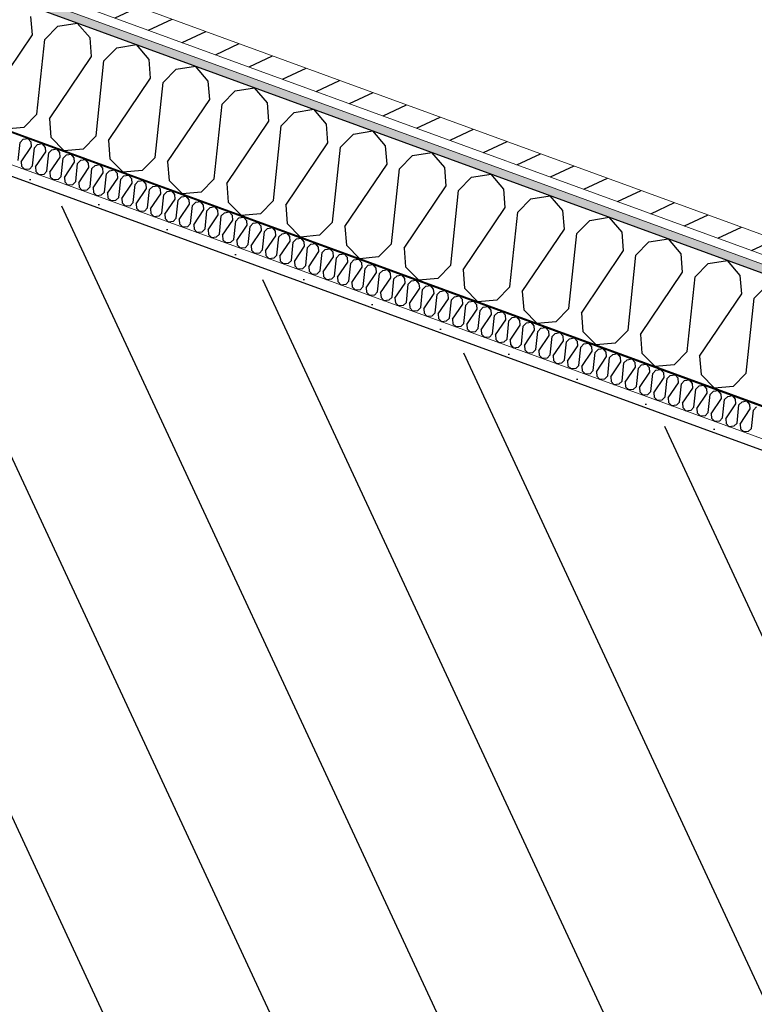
# Model space of a CAD drawing. Header units: millimetres. Extents: x 112481703 to 112588235, y 1264638581 to 1264713486.
# Tile 470 of 487: x 112584660 to 112585534, y 1264690696 to 1264691866. Entities that reach past the tile are written whole.
import ezdxf

# ---------------------------------------------------------------- set-up
doc = ezdxf.new("R2010")
doc.units = ezdxf.units.MM
doc.header["$LTSCALE"] = 0.5
doc.header["$MEASUREMENT"] = 0
doc.linetypes.add('PLINE', pattern=[0])
doc.layers.add('235- Utvendig kledning og overflate', color=7, linetype='Continuous', lineweight=0)
doc.layers.add('236- Innvendig kledning og overflate', color=7, linetype='Continuous', lineweight=0)
for name, color, linetype in [('862- M___Nettoareal', 7, 'Continuous'), ('862- M___Nettoareal(Polylinje)', 7, 'Continuous'), ('LA_farge_dekke_asfalt2', 7, 'Continuous'), ('Yttervegger.A225', 7, 'Continuous'), ('Yttervegger.A225 (Skravur)', 7, 'Continuous')]:
    doc.layers.add(name, color=color, linetype=linetype)
pattern_1 = [(249.956, (112557650, 1264717795), (-81.357, 29.68231), [0, -50]), (249.956, (112557682.11, 1264717756.67), (-81.357, 29.68231), [0, -50])]

# ---------------------------------------------------------------- blocks, each defined once
blk = doc.blocks.new('Teknisk rom_20_17', base_point=(112585163.9, 1264690336.6))
at = {"layer": '862- M___Nettoareal(Polylinje)', "linetype": 'PLINE', "flags": 128}
blk.add_lwpolyline([(112587298.9, 1264690713.8), (112583190, 1264692212.9), (112582398, 1264690042), (112586506.8, 1264688542.9)], close=True, dxfattribs=at)
blk = doc.blocks.new('*X278', base_point=(112557650, 1264717795))
at = {"layer": 'Yttervegger.A225 (Skravur)', "linetype": 'PLINE'}
for p, q in [((112584658.2, 1264691698.7), (112584660.5, 1264691720.4)), ((112584660.5, 1264691720.4), (112584664.3, 1264691724.2)), ((112584661.8, 1264691697.4), (112584674, 1264691715.4)), ((112584664.3, 1264691724.2), (112584669.9, 1264691725.1)), ((112584673.6, 1264691720.8), (112584669.9, 1264691725.1)), ((112584674, 1264691715.4), (112584673.6, 1264691720.8)), ((112584677.6, 1264691714.1), (112584681.4, 1264691718)), ((112584681.4, 1264691718), (112584687, 1264691718.9)), ((112584690.7, 1264691714.5), (112584687, 1264691718.9)), ((112584691.1, 1264691709.2), (112584690.7, 1264691714.5)), ((112584675.4, 1264691692.5), (112584677.6, 1264691714.1)), ((112584678.9, 1264691691.2), (112584691.1, 1264691709.2)), ((112584692.5, 1264691686.2), (112584694.7, 1264691707.9)), ((112584694.7, 1264691707.9), (112584698.5, 1264691711.7)), ((112584696.1, 1264691684.9), (112584708.3, 1264691703)), ((112584698.5, 1264691711.7), (112584704.1, 1264691712.6)), ((112584707.8, 1264691708.3), (112584704.1, 1264691712.6)), ((112584708.3, 1264691703), (112584707.8, 1264691708.3)), ((112584711.8, 1264691701.6), (112584715.6, 1264691705.5)), ((112584715.6, 1264691705.5), (112584721.2, 1264691706.4)), ((112584724.9, 1264691702.1), (112584721.2, 1264691706.4)), ((112584661.8, 1264691697.4), (112584662.3, 1264691692.1)), ((112584662.3, 1264691692.1), (112584666.1, 1264691688.2)), ((112584675.4, 1264691692.5), (112584671.6, 1264691688.7)), ((112584678.9, 1264691691.2), (112584679.4, 1264691685.8)), ((112584709.6, 1264691680), (112584711.8, 1264691701.6)), ((112584713.2, 1264691678.7), (112584725.4, 1264691696.7)), ((112584725.4, 1264691696.7), (112584724.9, 1264691702.1)), ((112584726.7, 1264691673.8), (112584729, 1264691695.4)), ((112584729, 1264691695.4), (112584732.7, 1264691699.2)), ((112584732.7, 1264691699.2), (112584738.3, 1264691700.1)), ((112584742.1, 1264691695.8), (112584738.3, 1264691700.1)), ((112584742.5, 1264691690.5), (112584742.1, 1264691695.8)), ((112584746.1, 1264691689.2), (112584749.8, 1264691693)), ((112584749.8, 1264691693), (112584755.4, 1264691693.9)), ((112584759.2, 1264691689.6), (112584755.4, 1264691693.9)), ((112584671.6, 1264691688.7), (112584666.1, 1264691688.2)), ((112584679.4, 1264691685.8), (112584683.2, 1264691681.9)), ((112584688.7, 1264691682.4), (112584683.2, 1264691681.9)), ((112584692.5, 1264691686.2), (112584688.7, 1264691682.4)), ((112584696.1, 1264691684.9), (112584696.5, 1264691679.6)), ((112584696.5, 1264691679.6), (112584700.3, 1264691675.7)), ((112584709.6, 1264691680), (112584705.8, 1264691676.2)), ((112584730.3, 1264691672.4), (112584742.5, 1264691690.5)), ((112584743.8, 1264691667.5), (112584746.1, 1264691689.2)), ((112584747.4, 1264691666.2), (112584759.6, 1264691684.2)), ((112584759.6, 1264691684.2), (112584759.2, 1264691689.6)), ((112584760.9, 1264691661.3), (112584763.2, 1264691682.9)), ((112584763.2, 1264691682.9), (112584766.9, 1264691686.7)), ((112584766.9, 1264691686.7), (112584772.5, 1264691687.6)), ((112584776.3, 1264691683.3), (112584772.5, 1264691687.6)), ((112584776.7, 1264691678), (112584776.3, 1264691683.3)), ((112584780.3, 1264691676.7), (112584784, 1264691680.5)), ((112584784, 1264691680.5), (112584789.7, 1264691681.4)), ((112584793.4, 1264691677.1), (112584789.7, 1264691681.4)), ((112584705.8, 1264691676.2), (112584700.3, 1264691675.7)), ((112584713.2, 1264691678.7), (112584713.6, 1264691673.3)), ((112584713.6, 1264691673.3), (112584717.4, 1264691669.4)), ((112584722.9, 1264691669.9), (112584717.4, 1264691669.4)), ((112584726.7, 1264691673.8), (112584722.9, 1264691669.9)), ((112584730.3, 1264691672.4), (112584730.7, 1264691667.1)), ((112584743.8, 1264691667.5), (112584740, 1264691663.7)), ((112584764.5, 1264691660), (112584776.7, 1264691678)), ((112584778, 1264691655), (112584780.3, 1264691676.7)), ((112584781.6, 1264691653.7), (112584793.8, 1264691671.8)), ((112584793.8, 1264691671.8), (112584793.4, 1264691677.1)), ((112584795.1, 1264691648.8), (112584797.4, 1264691670.4)), ((112584797.4, 1264691670.4), (112584801.1, 1264691674.3)), ((112584801.1, 1264691674.3), (112584806.8, 1264691675.2)), ((112584810.5, 1264691670.9), (112584806.8, 1264691675.2)), ((112584810.9, 1264691665.5), (112584810.5, 1264691670.9)), ((112584814.5, 1264691664.2), (112584818.3, 1264691668)), ((112584818.3, 1264691668), (112584823.9, 1264691668.9)), ((112584827.6, 1264691664.6), (112584823.9, 1264691668.9)), ((112584730.7, 1264691667.1), (112584734.5, 1264691663.2)), ((112584740, 1264691663.7), (112584734.5, 1264691663.2)), ((112584747.4, 1264691666.2), (112584747.8, 1264691660.9)), ((112584747.8, 1264691660.9), (112584751.7, 1264691656.9)), ((112584757.1, 1264691657.5), (112584751.7, 1264691656.9)), ((112584760.9, 1264691661.3), (112584757.1, 1264691657.5)), ((112584764.5, 1264691660), (112584764.9, 1264691654.6)), ((112584798.7, 1264691647.5), (112584810.9, 1264691665.5)), ((112584812.2, 1264691642.6), (112584814.5, 1264691664.2)), ((112584815.8, 1264691641.2), (112584828, 1264691659.3)), ((112584828, 1264691659.3), (112584827.6, 1264691664.6)), ((112584829.3, 1264691636.3), (112584831.6, 1264691658)), ((112584831.6, 1264691658), (112584835.4, 1264691661.8)), ((112584835.4, 1264691661.8), (112584841, 1264691662.7)), ((112584844.7, 1264691658.4), (112584841, 1264691662.7)), ((112584845.1, 1264691653), (112584844.7, 1264691658.4)), ((112584852.5, 1264691655.5), (112584858.1, 1264691656.4)), ((112584861.8, 1264691652.1), (112584858.1, 1264691656.4)), ((112584764.9, 1264691654.6), (112584768.8, 1264691650.7)), ((112584774.2, 1264691651.2), (112584768.8, 1264691650.7)), ((112584778, 1264691655), (112584774.2, 1264691651.2)), ((112584781.6, 1264691653.7), (112584782, 1264691648.4)), ((112584782, 1264691648.4), (112584785.9, 1264691644.5)), ((112584791.4, 1264691645), (112584785.9, 1264691644.5)), ((112584795.1, 1264691648.8), (112584791.4, 1264691645)), ((112584798.7, 1264691647.5), (112584799.1, 1264691642.1)), ((112584832.9, 1264691635), (112584845.1, 1264691653)), ((112584846.4, 1264691630.1), (112584848.7, 1264691651.7)), ((112584848.7, 1264691651.7), (112584852.5, 1264691655.5)), ((112584850, 1264691628.8), (112584862.2, 1264691646.8)), ((112584862.2, 1264691646.8), (112584861.8, 1264691652.1)), ((112584863.5, 1264691623.8), (112584865.8, 1264691645.5)), ((112584865.8, 1264691645.5), (112584869.6, 1264691649.3)), ((112584869.6, 1264691649.3), (112584875.2, 1264691650.2)), ((112584878.9, 1264691645.9), (112584875.2, 1264691650.2)), ((112584879.3, 1264691640.5), (112584878.9, 1264691645.9)), ((112584799.1, 1264691642.1), (112584803, 1264691638.2)), ((112584808.5, 1264691638.7), (112584803, 1264691638.2)), ((112584812.2, 1264691642.6), (112584808.5, 1264691638.7)), ((112584815.8, 1264691641.2), (112584816.2, 1264691635.9)), ((112584816.2, 1264691635.9), (112584820.1, 1264691632)), ((112584825.6, 1264691632.5), (112584820.1, 1264691632)), ((112584829.3, 1264691636.3), (112584825.6, 1264691632.5)), ((112584832.9, 1264691635), (112584833.3, 1264691629.7)), ((112584867.1, 1264691622.5), (112584879.3, 1264691640.5)), ((112584880.6, 1264691617.6), (112584882.9, 1264691639.2)), ((112584882.9, 1264691639.2), (112584886.7, 1264691643.1)), ((112584884.2, 1264691616.3), (112584896.4, 1264691634.3)), ((112584886.7, 1264691643.1), (112584892.3, 1264691644)), ((112584896, 1264691639.6), (112584892.3, 1264691644)), ((112584896.4, 1264691634.3), (112584896, 1264691639.6)), ((112584897.8, 1264691611.3), (112584900, 1264691633)), ((112584900, 1264691633), (112584903.8, 1264691636.8)), ((112584903.8, 1264691636.8), (112584909.4, 1264691637.7)), ((112584913.1, 1264691633.4), (112584909.4, 1264691637.7)), ((112584913.5, 1264691628.1), (112584913.1, 1264691633.4)), ((112584833.3, 1264691629.7), (112584837.2, 1264691625.7)), ((112584842.7, 1264691626.2), (112584837.2, 1264691625.7)), ((112584846.4, 1264691630.1), (112584842.7, 1264691626.2)), ((112584850, 1264691628.8), (112584850.4, 1264691623.4)), ((112584850.4, 1264691623.4), (112584854.3, 1264691619.5)), ((112584863.5, 1264691623.8), (112584859.8, 1264691620)), ((112584867.1, 1264691622.5), (112584867.5, 1264691617.2)), ((112584901.3, 1264691610), (112584913.5, 1264691628.1)), ((112584914.9, 1264691605.1), (112584917.1, 1264691626.7)), ((112584917.1, 1264691626.7), (112584920.9, 1264691630.6)), ((112584918.5, 1264691603.8), (112584930.7, 1264691621.8)), ((112584920.9, 1264691630.6), (112584926.5, 1264691631.5)), ((112584930.2, 1264691627.2), (112584926.5, 1264691631.5)), ((112584930.7, 1264691621.8), (112584930.2, 1264691627.2)), ((112584934.2, 1264691620.5), (112584938, 1264691624.3)), ((112584938, 1264691624.3), (112584943.6, 1264691625.2)), ((112584947.3, 1264691620.9), (112584943.6, 1264691625.2)), ((112584947.8, 1264691615.6), (112584947.3, 1264691620.9)), ((112584859.8, 1264691620), (112584854.3, 1264691619.5)), ((112584867.5, 1264691617.2), (112584871.4, 1264691613.3)), ((112584876.9, 1264691613.8), (112584871.4, 1264691613.3)), ((112584880.6, 1264691617.6), (112584876.9, 1264691613.8)), ((112584884.2, 1264691616.3), (112584884.7, 1264691610.9)), ((112584884.7, 1264691610.9), (112584888.5, 1264691607)), ((112584897.8, 1264691611.3), (112584894, 1264691607.5)), ((112584901.3, 1264691610), (112584901.8, 1264691604.7)), ((112584932, 1264691598.9), (112584934.2, 1264691620.5)), ((112584935.6, 1264691597.5), (112584947.8, 1264691615.6)), ((112584949.1, 1264691592.6), (112584951.4, 1264691614.3)), ((112584951.4, 1264691614.3), (112584955.1, 1264691618.1)), ((112584952.7, 1264691591.3), (112584964.9, 1264691609.3)), ((112584955.1, 1264691618.1), (112584960.7, 1264691619)), ((112584964.5, 1264691614.7), (112584960.7, 1264691619)), ((112584964.9, 1264691609.3), (112584964.5, 1264691614.7)), ((112584968.5, 1264691608), (112584972.2, 1264691611.8)), ((112584972.2, 1264691611.8), (112584977.8, 1264691612.7)), ((112584981.6, 1264691608.4), (112584977.8, 1264691612.7)), ((112584894, 1264691607.5), (112584888.5, 1264691607)), ((112584901.8, 1264691604.7), (112584905.6, 1264691600.8)), ((112584911.1, 1264691601.3), (112584905.6, 1264691600.8)), ((112584914.9, 1264691605.1), (112584911.1, 1264691601.3)), ((112584918.5, 1264691603.8), (112584918.9, 1264691598.4)), ((112584918.9, 1264691598.4), (112584922.7, 1264691594.5)), ((112584932, 1264691598.9), (112584928.2, 1264691595)), ((112584935.6, 1264691597.5), (112584936, 1264691592.2)), ((112584966.2, 1264691586.4), (112584968.5, 1264691608)), ((112584969.8, 1264691585.1), (112584982, 1264691603.1)), ((112584982, 1264691603.1), (112584981.6, 1264691608.4)), ((112584983.3, 1264691580.1), (112584985.6, 1264691601.8)), ((112584985.6, 1264691601.8), (112584989.3, 1264691605.6)), ((112584989.3, 1264691605.6), (112584995, 1264691606.5)), ((112584998.7, 1264691602.2), (112584995, 1264691606.5)), ((112584999.1, 1264691596.9), (112584998.7, 1264691602.2)), ((112585002.7, 1264691595.5), (112585006.4, 1264691599.4)), ((112585006.4, 1264691599.4), (112585012.1, 1264691600.3)), ((112585015.8, 1264691596), (112585012.1, 1264691600.3)), ((112584928.2, 1264691595), (112584922.7, 1264691594.5)), ((112584936, 1264691592.2), (112584939.8, 1264691588.3)), ((112584945.3, 1264691588.8), (112584939.8, 1264691588.3)), ((112584949.1, 1264691592.6), (112584945.3, 1264691588.8)), ((112584952.7, 1264691591.3), (112584953.1, 1264691586)), ((112584953.1, 1264691586), (112584957, 1264691582)), ((112584966.2, 1264691586.4), (112584962.4, 1264691582.6)), ((112584986.9, 1264691578.8), (112584999.1, 1264691596.9)), ((112585000.4, 1264691573.9), (112585002.7, 1264691595.5)), ((112585004, 1264691572.6), (112585016.2, 1264691590.6)), ((112585016.2, 1264691590.6), (112585015.8, 1264691596)), ((112585017.5, 1264691567.7), (112585019.8, 1264691589.3)), ((112585019.8, 1264691589.3), (112585023.5, 1264691593.1)), ((112585023.5, 1264691593.1), (112585029.2, 1264691594)), ((112585032.9, 1264691589.7), (112585029.2, 1264691594)), ((112585033.3, 1264691584.4), (112585032.9, 1264691589.7)), ((112585036.9, 1264691583.1), (112585040.7, 1264691586.9)), ((112585040.7, 1264691586.9), (112585046.3, 1264691587.8)), ((112585050, 1264691583.5), (112585046.3, 1264691587.8)), ((112584962.4, 1264691582.6), (112584957, 1264691582)), ((112584969.8, 1264691585.1), (112584970.2, 1264691579.7)), ((112584970.2, 1264691579.7), (112584974.1, 1264691575.8)), ((112584979.5, 1264691576.3), (112584974.1, 1264691575.8)), ((112584983.3, 1264691580.1), (112584979.5, 1264691576.3)), ((112584986.9, 1264691578.8), (112584987.3, 1264691573.5)), ((112585000.4, 1264691573.9), (112584996.6, 1264691570.1)), ((112585021.1, 1264691566.3), (112585033.3, 1264691584.4)), ((112585034.6, 1264691561.4), (112585036.9, 1264691583.1)), ((112585038.2, 1264691560.1), (112585050.4, 1264691578.1)), ((112585050.4, 1264691578.1), (112585050, 1264691583.5)), ((112585051.7, 1264691555.2), (112585054, 1264691576.8)), ((112585054, 1264691576.8), (112585057.8, 1264691580.6)), ((112585057.8, 1264691580.6), (112585063.4, 1264691581.5)), ((112585067.1, 1264691577.2), (112585063.4, 1264691581.5)), ((112585067.5, 1264691571.9), (112585067.1, 1264691577.2)), ((112585071.1, 1264691570.6), (112585074.9, 1264691574.4)), ((112585074.9, 1264691574.4), (112585080.5, 1264691575.3)), ((112585084.2, 1264691571), (112585080.5, 1264691575.3)), ((112584987.3, 1264691573.5), (112584991.2, 1264691569.6)), ((112584996.6, 1264691570.1), (112584991.2, 1264691569.6)), ((112585004, 1264691572.6), (112585004.4, 1264691567.2)), ((112585004.4, 1264691567.2), (112585008.3, 1264691563.3)), ((112585013.8, 1264691563.8), (112585008.3, 1264691563.3)), ((112585017.5, 1264691567.7), (112585013.8, 1264691563.8)), ((112585021.1, 1264691566.3), (112585021.5, 1264691561)), ((112585055.3, 1264691553.9), (112585067.5, 1264691571.9)), ((112585068.8, 1264691548.9), (112585071.1, 1264691570.6)), ((112585072.4, 1264691547.6), (112585084.6, 1264691565.6)), ((112585084.6, 1264691565.6), (112585084.2, 1264691571)), ((112585085.9, 1264691542.7), (112585088.2, 1264691564.3)), ((112585088.2, 1264691564.3), (112585092, 1264691568.2)), ((112585092, 1264691568.2), (112585097.6, 1264691569.1)), ((112585101.3, 1264691564.7), (112585097.6, 1264691569.1)), ((112585101.7, 1264691559.4), (112585101.3, 1264691564.7)), ((112585109.1, 1264691561.9), (112585114.7, 1264691562.8)), ((112585118.4, 1264691558.5), (112585114.7, 1264691562.8)), ((112585021.5, 1264691561), (112585025.4, 1264691557.1)), ((112585030.9, 1264691557.6), (112585025.4, 1264691557.1)), ((112585034.6, 1264691561.4), (112585030.9, 1264691557.6)), ((112585038.2, 1264691560.1), (112585038.6, 1264691554.8)), ((112585038.6, 1264691554.8), (112585042.5, 1264691550.8)), ((112585048, 1264691551.3), (112585042.5, 1264691550.8)), ((112585051.7, 1264691555.2), (112585048, 1264691551.3)), ((112585055.3, 1264691553.9), (112585055.7, 1264691548.5)), ((112585089.5, 1264691541.4), (112585101.7, 1264691559.4)), ((112585103.1, 1264691536.4), (112585105.3, 1264691558.1)), ((112585105.3, 1264691558.1), (112585109.1, 1264691561.9)), ((112585106.6, 1264691535.1), (112585118.8, 1264691553.2)), ((112585118.8, 1264691553.2), (112585118.4, 1264691558.5)), ((112585120.2, 1264691530.2), (112585122.4, 1264691551.8)), ((112585122.4, 1264691551.8), (112585126.2, 1264691555.7)), ((112585126.2, 1264691555.7), (112585131.8, 1264691556.6)), ((112585135.5, 1264691552.3), (112585131.8, 1264691556.6)), ((112585136, 1264691546.9), (112585135.5, 1264691552.3)), ((112585055.7, 1264691548.5), (112585059.6, 1264691544.6)), ((112585065.1, 1264691545.1), (112585059.6, 1264691544.6)), ((112585068.8, 1264691548.9), (112585065.1, 1264691545.1)), ((112585072.4, 1264691547.6), (112585072.8, 1264691542.3)), ((112585072.8, 1264691542.3), (112585076.7, 1264691538.4)), ((112585082.2, 1264691538.9), (112585076.7, 1264691538.4)), ((112585085.9, 1264691542.7), (112585082.2, 1264691538.9)), ((112585089.5, 1264691541.4), (112585090, 1264691536)), ((112585123.8, 1264691528.9), (112585136, 1264691546.9)), ((112585137.3, 1264691524), (112585139.5, 1264691545.6)), ((112585139.5, 1264691545.6), (112585143.3, 1264691549.4)), ((112585140.9, 1264691522.6), (112585153.1, 1264691540.7)), ((112585143.3, 1264691549.4), (112585148.9, 1264691550.3)), ((112585152.6, 1264691546), (112585148.9, 1264691550.3)), ((112585153.1, 1264691540.7), (112585152.6, 1264691546)), ((112585154.4, 1264691517.7), (112585156.7, 1264691539.4)), ((112585156.7, 1264691539.4), (112585160.4, 1264691543.2)), ((112585160.4, 1264691543.2), (112585166, 1264691544.1)), ((112585169.8, 1264691539.8), (112585166, 1264691544.1)), ((112585170.2, 1264691534.4), (112585169.8, 1264691539.8)), ((112585090, 1264691536), (112585093.8, 1264691532.1)), ((112585099.3, 1264691532.6), (112585093.8, 1264691532.1)), ((112585103.1, 1264691536.4), (112585099.3, 1264691532.6)), ((112585106.6, 1264691535.1), (112585107.1, 1264691529.8)), ((112585107.1, 1264691529.8), (112585110.9, 1264691525.9)), ((112585120.2, 1264691530.2), (112585116.4, 1264691526.4)), ((112585123.8, 1264691528.9), (112585124.2, 1264691523.5)), ((112585158, 1264691516.4), (112585170.2, 1264691534.4)), ((112585171.5, 1264691511.5), (112585173.8, 1264691533.1)), ((112585173.8, 1264691533.1), (112585177.5, 1264691536.9)), ((112585175.1, 1264691510.2), (112585187.3, 1264691528.2)), ((112585177.5, 1264691536.9), (112585183.1, 1264691537.8)), ((112585186.9, 1264691533.5), (112585183.1, 1264691537.8)), ((112585187.3, 1264691528.2), (112585186.9, 1264691533.5)), ((112585190.9, 1264691526.9), (112585194.6, 1264691530.7)), ((112585194.6, 1264691530.7), (112585200.2, 1264691531.6)), ((112585204, 1264691527.3), (112585200.2, 1264691531.6)), ((112585204.4, 1264691522), (112585204, 1264691527.3)), ((112585116.4, 1264691526.4), (112585110.9, 1264691525.9)), ((112585124.2, 1264691523.5), (112585128, 1264691519.6)), ((112585133.5, 1264691520.1), (112585128, 1264691519.6)), ((112585137.3, 1264691524), (112585133.5, 1264691520.1)), ((112585140.9, 1264691522.6), (112585141.3, 1264691517.3)), ((112585141.3, 1264691517.3), (112585145.1, 1264691513.4)), ((112585154.4, 1264691517.7), (112585150.6, 1264691513.9)), ((112585158, 1264691516.4), (112585158.4, 1264691511.1)), ((112585188.6, 1264691505.2), (112585190.9, 1264691526.9)), ((112585192.2, 1264691503.9), (112585204.4, 1264691522)), ((112585205.7, 1264691499), (112585208, 1264691520.6)), ((112585208, 1264691520.6), (112585211.7, 1264691524.5)), ((112585209.3, 1264691497.7), (112585221.5, 1264691515.7)), ((112585211.7, 1264691524.5), (112585217.4, 1264691525.4)), ((112585221.1, 1264691521.1), (112585217.4, 1264691525.4)), ((112585221.5, 1264691515.7), (112585221.1, 1264691521.1)), ((112585225.1, 1264691514.4), (112585228.8, 1264691518.2)), ((112585228.8, 1264691518.2), (112585234.5, 1264691519.1)), ((112585238.2, 1264691514.8), (112585234.5, 1264691519.1)), ((112585150.6, 1264691513.9), (112585145.1, 1264691513.4)), ((112585158.4, 1264691511.1), (112585162.2, 1264691507.1)), ((112585167.7, 1264691507.7), (112585162.2, 1264691507.1)), ((112585171.5, 1264691511.5), (112585167.7, 1264691507.7)), ((112585175.1, 1264691510.2), (112585175.5, 1264691504.8)), ((112585175.5, 1264691504.8), (112585179.4, 1264691500.9)), ((112585188.6, 1264691505.2), (112585184.8, 1264691501.4)), ((112585192.2, 1264691503.9), (112585192.6, 1264691498.6)), ((112585222.8, 1264691492.8), (112585225.1, 1264691514.4)), ((112585226.4, 1264691491.4), (112585238.6, 1264691509.5)), ((112585238.6, 1264691509.5), (112585238.2, 1264691514.8)), ((112585239.9, 1264691486.5), (112585242.2, 1264691508.2)), ((112585242.2, 1264691508.2), (112585245.9, 1264691512)), ((112585245.9, 1264691512), (112585251.6, 1264691512.9)), ((112585255.3, 1264691508.6), (112585251.6, 1264691512.9)), ((112585255.7, 1264691503.2), (112585255.3, 1264691508.6)), ((112585259.3, 1264691501.9), (112585263.1, 1264691505.7)), ((112585263.1, 1264691505.7), (112585268.7, 1264691506.6)), ((112585272.4, 1264691502.3), (112585268.7, 1264691506.6)), ((112585184.8, 1264691501.4), (112585179.4, 1264691500.9)), ((112585192.6, 1264691498.6), (112585196.5, 1264691494.7)), ((112585201.9, 1264691495.2), (112585196.5, 1264691494.7)), ((112585205.7, 1264691499), (112585201.9, 1264691495.2)), ((112585209.3, 1264691497.7), (112585209.7, 1264691492.3)), ((112585209.7, 1264691492.3), (112585213.6, 1264691488.4)), ((112585222.8, 1264691492.8), (112585219, 1264691488.9)), ((112585243.5, 1264691485.2), (112585255.7, 1264691503.2)), ((112585257, 1264691480.3), (112585259.3, 1264691501.9)), ((112585260.6, 1264691479), (112585272.8, 1264691497)), ((112585272.8, 1264691497), (112585272.4, 1264691502.3)), ((112585274.1, 1264691474), (112585276.4, 1264691495.7)), ((112585276.4, 1264691495.7), (112585280.2, 1264691499.5)), ((112585280.2, 1264691499.5), (112585285.8, 1264691500.4)), ((112585289.5, 1264691496.1), (112585285.8, 1264691500.4)), ((112585289.9, 1264691490.7), (112585289.5, 1264691496.1)), ((112585293.5, 1264691489.4), (112585297.3, 1264691493.3)), ((112585297.3, 1264691493.3), (112585302.9, 1264691494.2)), ((112585306.6, 1264691489.8), (112585302.9, 1264691494.2)), ((112585219, 1264691488.9), (112585213.6, 1264691488.4)), ((112585226.4, 1264691491.4), (112585226.8, 1264691486.1)), ((112585226.8, 1264691486.1), (112585230.7, 1264691482.2)), ((112585236.2, 1264691482.7), (112585230.7, 1264691482.2)), ((112585239.9, 1264691486.5), (112585236.2, 1264691482.7)), ((112585243.5, 1264691485.2), (112585243.9, 1264691479.9)), ((112585257, 1264691480.3), (112585253.3, 1264691476.4)), ((112585277.7, 1264691472.7), (112585289.9, 1264691490.7)), ((112585291.2, 1264691467.8), (112585293.5, 1264691489.4)), ((112585294.8, 1264691466.5), (112585307, 1264691484.5)), ((112585307, 1264691484.5), (112585306.6, 1264691489.8)), ((112585308.3, 1264691461.5), (112585310.6, 1264691483.2)), ((112585310.6, 1264691483.2), (112585314.4, 1264691487)), ((112585314.4, 1264691487), (112585320, 1264691487.9)), ((112585323.7, 1264691483.6), (112585320, 1264691487.9)), ((112585324.1, 1264691478.3), (112585323.7, 1264691483.6)), ((112585327.7, 1264691476.9), (112585331.5, 1264691480.8)), ((112585331.5, 1264691480.8), (112585337.1, 1264691481.7)), ((112585340.8, 1264691477.4), (112585337.1, 1264691481.7)), ((112585243.9, 1264691479.9), (112585247.8, 1264691475.9)), ((112585253.3, 1264691476.4), (112585247.8, 1264691475.9)), ((112585260.6, 1264691479), (112585261, 1264691473.6)), ((112585261, 1264691473.6), (112585264.9, 1264691469.7)), ((112585270.4, 1264691470.2), (112585264.9, 1264691469.7)), ((112585274.1, 1264691474), (112585270.4, 1264691470.2)), ((112585277.7, 1264691472.7), (112585278.1, 1264691467.4)), ((112585311.9, 1264691460.2), (112585324.1, 1264691478.3)), ((112585325.5, 1264691455.3), (112585327.7, 1264691476.9)), ((112585329, 1264691454), (112585341.2, 1264691472)), ((112585341.2, 1264691472), (112585340.8, 1264691477.4)), ((112585342.6, 1264691449.1), (112585344.8, 1264691470.7)), ((112585344.8, 1264691470.7), (112585348.6, 1264691474.5)), ((112585348.6, 1264691474.5), (112585354.2, 1264691475.4)), ((112585357.9, 1264691471.1), (112585354.2, 1264691475.4)), ((112585358.4, 1264691465.8), (112585357.9, 1264691471.1)), ((112585365.7, 1264691468.3), (112585371.3, 1264691469.2)), ((112585375, 1264691464.9), (112585371.3, 1264691469.2)), ((112585278.1, 1264691467.4), (112585282, 1264691463.5)), ((112585287.5, 1264691464), (112585282, 1264691463.5)), ((112585291.2, 1264691467.8), (112585287.5, 1264691464)), ((112585294.8, 1264691466.5), (112585295.2, 1264691461.1)), ((112585295.2, 1264691461.1), (112585299.1, 1264691457.2)), ((112585304.6, 1264691457.7), (112585299.1, 1264691457.2)), ((112585308.3, 1264691461.5), (112585304.6, 1264691457.7)), ((112585311.9, 1264691460.2), (112585312.4, 1264691454.9)), ((112585346.2, 1264691447.7), (112585358.4, 1264691465.8)), ((112585359.7, 1264691442.8), (112585361.9, 1264691464.5)), ((112585361.9, 1264691464.5), (112585365.7, 1264691468.3)), ((112585363.3, 1264691441.5), (112585375.5, 1264691459.5)), ((112585375.5, 1264691459.5), (112585375, 1264691464.9)), ((112585376.8, 1264691436.6), (112585379.1, 1264691458.2)), ((112585379.1, 1264691458.2), (112585382.8, 1264691462)), ((112585382.8, 1264691462), (112585388.4, 1264691462.9)), ((112585392.2, 1264691458.6), (112585388.4, 1264691462.9)), ((112585392.6, 1264691453.3), (112585392.2, 1264691458.6)), ((112585312.4, 1264691454.9), (112585316.2, 1264691451)), ((112585321.7, 1264691451.5), (112585316.2, 1264691451)), ((112585325.5, 1264691455.3), (112585321.7, 1264691451.5)), ((112585329, 1264691454), (112585329.5, 1264691448.6)), ((112585329.5, 1264691448.6), (112585333.3, 1264691444.7)), ((112585338.8, 1264691445.2), (112585333.3, 1264691444.7)), ((112585342.6, 1264691449.1), (112585338.8, 1264691445.2)), ((112585346.2, 1264691447.7), (112585346.6, 1264691442.4)), ((112585380.4, 1264691435.3), (112585392.6, 1264691453.3)), ((112585393.9, 1264691430.3), (112585396.2, 1264691452)), ((112585396.2, 1264691452), (112585399.9, 1264691455.8)), ((112585397.5, 1264691429), (112585409.7, 1264691447.1)), ((112585399.9, 1264691455.8), (112585405.5, 1264691456.7)), ((112585409.3, 1264691452.4), (112585405.5, 1264691456.7)), ((112585409.7, 1264691447.1), (112585409.3, 1264691452.4)), ((112585411, 1264691424.1), (112585413.3, 1264691445.7)), ((112585413.3, 1264691445.7), (112585417, 1264691449.6)), ((112585417, 1264691449.6), (112585422.7, 1264691450.5)), ((112585426.4, 1264691446.2), (112585422.7, 1264691450.5)), ((112585426.8, 1264691440.8), (112585426.4, 1264691446.2)), ((112585346.6, 1264691442.4), (112585350.4, 1264691438.5)), ((112585355.9, 1264691439), (112585350.4, 1264691438.5)), ((112585359.7, 1264691442.8), (112585355.9, 1264691439)), ((112585363.3, 1264691441.5), (112585363.7, 1264691436.2)), ((112585363.7, 1264691436.2), (112585367.5, 1264691432.2)), ((112585376.8, 1264691436.6), (112585373, 1264691432.8)), ((112585380.4, 1264691435.3), (112585380.8, 1264691429.9)), ((112585414.6, 1264691422.8), (112585426.8, 1264691440.8)), ((112585428.1, 1264691417.9), (112585430.4, 1264691439.5)), ((112585430.4, 1264691439.5), (112585434.1, 1264691443.3)), ((112585431.7, 1264691416.5), (112585443.9, 1264691434.6)), ((112585434.1, 1264691443.3), (112585439.8, 1264691444.2)), ((112585443.5, 1264691439.9), (112585439.8, 1264691444.2)), ((112585443.9, 1264691434.6), (112585443.5, 1264691439.9)), ((112585447.5, 1264691433.3), (112585451.2, 1264691437.1)), ((112585451.2, 1264691437.1), (112585456.9, 1264691438)), ((112585460.6, 1264691433.7), (112585456.9, 1264691438)), ((112585461, 1264691428.3), (112585460.6, 1264691433.7)), ((112585373, 1264691432.8), (112585367.5, 1264691432.2)), ((112585380.8, 1264691429.9), (112585384.7, 1264691426)), ((112585390.1, 1264691426.5), (112585384.7, 1264691426)), ((112585393.9, 1264691430.3), (112585390.1, 1264691426.5)), ((112585397.5, 1264691429), (112585397.9, 1264691423.7)), ((112585397.9, 1264691423.7), (112585401.8, 1264691419.8)), ((112585411, 1264691424.1), (112585407.2, 1264691420.3)), ((112585414.6, 1264691422.8), (112585415, 1264691417.4)), ((112585445.2, 1264691411.6), (112585447.5, 1264691433.3)), ((112585448.8, 1264691410.3), (112585461, 1264691428.3)), ((112585462.3, 1264691405.4), (112585464.6, 1264691427)), ((112585464.6, 1264691427), (112585468.4, 1264691430.8)), ((112585465.9, 1264691404.1), (112585478.1, 1264691422.1)), ((112585468.4, 1264691430.8), (112585474, 1264691431.7)), ((112585477.7, 1264691427.4), (112585474, 1264691431.7)), ((112585478.1, 1264691422.1), (112585477.7, 1264691427.4)), ((112585481.7, 1264691420.8), (112585485.5, 1264691424.6)), ((112585485.5, 1264691424.6), (112585491.1, 1264691425.5)), ((112585494.8, 1264691421.2), (112585491.1, 1264691425.5)), ((112585407.2, 1264691420.3), (112585401.8, 1264691419.8)), ((112585415, 1264691417.4), (112585418.9, 1264691413.5)), ((112585424.3, 1264691414), (112585418.9, 1264691413.5)), ((112585428.1, 1264691417.9), (112585424.3, 1264691414)), ((112585431.7, 1264691416.5), (112585432.1, 1264691411.2)), ((112585432.1, 1264691411.2), (112585436, 1264691407.3)), ((112585445.2, 1264691411.6), (112585441.5, 1264691407.8)), ((112585448.8, 1264691410.3), (112585449.2, 1264691405)), ((112585479.4, 1264691399.1), (112585481.7, 1264691420.8)), ((112585483, 1264691397.8), (112585495.2, 1264691415.8)), ((112585495.2, 1264691415.8), (112585494.8, 1264691421.2)), ((112585496.5, 1264691392.9), (112585498.8, 1264691414.5)), ((112585498.8, 1264691414.5), (112585502.6, 1264691418.4)), ((112585502.6, 1264691418.4), (112585508.2, 1264691419.3)), ((112585511.9, 1264691414.9), (112585508.2, 1264691419.3)), ((112585512.3, 1264691409.6), (112585511.9, 1264691414.9)), ((112585515.9, 1264691408.3), (112585519.7, 1264691412.1)), ((112585519.7, 1264691412.1), (112585525.3, 1264691413)), ((112585529, 1264691408.7), (112585525.3, 1264691413)), ((112585441.5, 1264691407.8), (112585436, 1264691407.3)), ((112585449.2, 1264691405), (112585453.1, 1264691401)), ((112585458.6, 1264691401.5), (112585453.1, 1264691401)), ((112585462.3, 1264691405.4), (112585458.6, 1264691401.5)), ((112585465.9, 1264691404.1), (112585466.3, 1264691398.7)), ((112585466.3, 1264691398.7), (112585470.2, 1264691394.8)), ((112585479.4, 1264691399.1), (112585475.7, 1264691395.3)), ((112585500.1, 1264691391.6), (112585512.3, 1264691409.6)), ((112585513.6, 1264691386.6), (112585515.9, 1264691408.3)), ((112585517.2, 1264691385.3), (112585529.4, 1264691403.4)), ((112585529.4, 1264691403.4), (112585529, 1264691408.7)), ((112585530.7, 1264691380.4), (112585533, 1264691402)), ((112585533, 1264691402), (112585536.8, 1264691405.9)), ((112585475.7, 1264691395.3), (112585470.2, 1264691394.8)), ((112585483, 1264691397.8), (112585483.4, 1264691392.5)), ((112585483.4, 1264691392.5), (112585487.3, 1264691388.6)), ((112585492.8, 1264691389.1), (112585487.3, 1264691388.6)), ((112585496.5, 1264691392.9), (112585492.8, 1264691389.1)), ((112585500.1, 1264691391.6), (112585500.5, 1264691386.2)), ((112585513.6, 1264691386.6), (112585509.9, 1264691382.8)), ((112585500.5, 1264691386.2), (112585504.4, 1264691382.3)), ((112585509.9, 1264691382.8), (112585504.4, 1264691382.3)), ((112585517.2, 1264691385.3), (112585517.6, 1264691380)), ((112585517.6, 1264691380), (112585521.5, 1264691376.1)), ((112585527, 1264691376.6), (112585521.5, 1264691376.1)), ((112585530.7, 1264691380.4), (112585527, 1264691376.6))]:
    blk.add_line(p, q, dxfattribs=at)
blk = doc.blocks.new('*X280', base_point=(112557650, 1264717795))
at = {"layer": 'Yttervegger.A225 (Skravur)', "linetype": 'PLINE'}
for p, q in [((112584675.2, 1264691848.3), (112584673.5, 1264691870.2)), ((112584690, 1264691842.9), (112584705.5, 1264691858.6)), ((112584705.5, 1264691858.6), (112584728.6, 1264691862.3)), ((112584743.9, 1264691844.6), (112584728.6, 1264691862.3)), ((112584625.1, 1264691774.2), (112584675.2, 1264691848.3)), ((112584745.6, 1264691822.6), (112584743.9, 1264691844.6)), ((112584680.6, 1264691753.9), (112584690, 1264691842.9)), ((112584760.3, 1264691817.2), (112584775.8, 1264691832.9)), ((112584775.8, 1264691832.9), (112584798.9, 1264691836.6)), ((112584814.2, 1264691818.9), (112584798.9, 1264691836.6)), ((112584695.4, 1264691748.5), (112584745.6, 1264691822.6)), ((112584751, 1264691728.2), (112584760.3, 1264691817.2)), ((112584815.9, 1264691796.9), (112584814.2, 1264691818.9)), ((112584846.1, 1264691807.3), (112584869.2, 1264691811)), ((112584884.5, 1264691793.3), (112584869.2, 1264691811)), ((112584765.8, 1264691722.8), (112584815.9, 1264691796.9)), ((112584830.7, 1264691791.6), (112584846.1, 1264691807.3)), ((112584821.3, 1264691702.6), (112584830.7, 1264691791.6)), ((112584886.2, 1264691771.3), (112584884.5, 1264691793.3)), ((112584916.5, 1264691781.6), (112584939.6, 1264691785.3)), ((112584954.9, 1264691767.6), (112584939.6, 1264691785.3)), ((112584901, 1264691765.9), (112584916.5, 1264691781.6)), ((112584836.1, 1264691697.2), (112584886.2, 1264691771.3)), ((112584891.6, 1264691676.9), (112584901, 1264691765.9)), ((112584956.6, 1264691745.6), (112584954.9, 1264691767.6)), ((112584680.6, 1264691753.9), (112584665.2, 1264691738.2)), ((112584971.3, 1264691740.2), (112584986.8, 1264691755.9)), ((112584986.8, 1264691755.9), (112585009.9, 1264691759.7)), ((112585025.2, 1264691741.9), (112585009.9, 1264691759.7)), ((112584665.2, 1264691738.2), (112584642.7, 1264691736.1)), ((112584695.4, 1264691748.5), (112584697.1, 1264691726.5)), ((112584906.4, 1264691671.5), (112584956.6, 1264691745.6)), ((112584962, 1264691651.2), (112584971.3, 1264691740.2)), ((112585026.9, 1264691720), (112585025.2, 1264691741.9)), ((112584697.1, 1264691726.5), (112584713, 1264691710.4)), ((112584751, 1264691728.2), (112584735.5, 1264691712.5)), ((112585041.7, 1264691714.6), (112585057.1, 1264691730.3)), ((112585057.1, 1264691730.3), (112585080.2, 1264691734)), ((112585095.5, 1264691716.3), (112585080.2, 1264691734)), ((112584765.8, 1264691722.8), (112584767.5, 1264691700.9)), ((112584976.8, 1264691645.8), (112585026.9, 1264691720)), ((112585032.3, 1264691625.6), (112585041.7, 1264691714.6)), ((112585097.2, 1264691694.3), (112585095.5, 1264691716.3)), ((112584735.5, 1264691712.5), (112584713, 1264691710.4)), ((112585112, 1264691688.9), (112585127.5, 1264691704.6)), ((112585127.5, 1264691704.6), (112585150.6, 1264691708.3)), ((112585165.9, 1264691690.6), (112585150.6, 1264691708.3)), ((112584767.5, 1264691700.9), (112584783.3, 1264691684.8)), ((112584821.3, 1264691702.6), (112584805.9, 1264691686.9)), ((112584836.1, 1264691697.2), (112584837.8, 1264691675.2)), ((112585047.1, 1264691620.2), (112585097.2, 1264691694.3)), ((112584805.9, 1264691686.9), (112584783.3, 1264691684.8)), ((112585102.6, 1264691599.9), (112585112, 1264691688.9)), ((112585167.6, 1264691668.6), (112585165.9, 1264691690.6)), ((112585197.8, 1264691679), (112585220.9, 1264691682.7)), ((112585236.2, 1264691664.9), (112585220.9, 1264691682.7)), ((112584837.8, 1264691675.2), (112584853.7, 1264691659.1)), ((112584891.6, 1264691676.9), (112584876.2, 1264691661.2)), ((112584906.4, 1264691671.5), (112584908.1, 1264691649.5)), ((112585117.4, 1264691594.5), (112585167.6, 1264691668.6)), ((112585182.3, 1264691663.3), (112585197.8, 1264691679)), ((112584876.2, 1264691661.2), (112584853.7, 1264691659.1)), ((112585173, 1264691574.3), (112585182.3, 1264691663.3)), ((112585237.9, 1264691643), (112585236.2, 1264691664.9)), ((112585268.1, 1264691653.3), (112585291.2, 1264691657)), ((112585306.5, 1264691639.3), (112585291.2, 1264691657)), ((112584908.1, 1264691649.5), (112584924, 1264691633.5)), ((112584962, 1264691651.2), (112584946.5, 1264691635.5)), ((112584976.8, 1264691645.8), (112584978.5, 1264691623.9)), ((112585252.7, 1264691637.6), (112585268.1, 1264691653.3)), ((112584946.5, 1264691635.5), (112584924, 1264691633.5)), ((112585187.8, 1264691568.9), (112585237.9, 1264691643)), ((112585243.3, 1264691548.6), (112585252.7, 1264691637.6)), ((112585308.2, 1264691617.3), (112585306.5, 1264691639.3)), ((112584978.5, 1264691623.9), (112584994.3, 1264691607.8)), ((112585032.3, 1264691625.6), (112585016.9, 1264691609.9)), ((112585323, 1264691611.9), (112585338.4, 1264691627.6)), ((112585338.4, 1264691627.6), (112585361.6, 1264691631.4)), ((112585376.9, 1264691613.6), (112585361.6, 1264691631.4)), ((112585016.9, 1264691609.9), (112584994.3, 1264691607.8)), ((112585047.1, 1264691620.2), (112585048.8, 1264691598.2)), ((112585258.1, 1264691543.2), (112585308.2, 1264691617.3)), ((112585313.6, 1264691522.9), (112585323, 1264691611.9)), ((112585378.6, 1264691591.7), (112585376.9, 1264691613.6)), ((112585048.8, 1264691598.2), (112585064.7, 1264691582.1)), ((112585102.6, 1264691599.9), (112585087.2, 1264691584.2)), ((112585393.3, 1264691586.3), (112585408.8, 1264691602)), ((112585408.8, 1264691602), (112585431.9, 1264691605.7)), ((112585447.2, 1264691588), (112585431.9, 1264691605.7)), ((112585117.4, 1264691594.5), (112585119.1, 1264691572.6)), ((112585328.4, 1264691517.5), (112585378.6, 1264691591.7)), ((112585384, 1264691497.3), (112585393.3, 1264691586.3)), ((112585448.9, 1264691566), (112585447.2, 1264691588)), ((112585087.2, 1264691584.2), (112585064.7, 1264691582.1)), ((112585173, 1264691574.3), (112585157.5, 1264691558.6)), ((112585463.7, 1264691560.6), (112585479.1, 1264691576.3)), ((112585479.1, 1264691576.3), (112585502.2, 1264691580)), ((112585517.5, 1264691562.3), (112585502.2, 1264691580)), ((112585119.1, 1264691572.6), (112585135, 1264691556.5)), ((112585187.8, 1264691568.9), (112585189.5, 1264691546.9)), ((112585398.8, 1264691491.9), (112585448.9, 1264691566)), ((112585519.2, 1264691540.3), (112585517.5, 1264691562.3)), ((112585157.5, 1264691558.6), (112585135, 1264691556.5)), ((112585454.3, 1264691471.6), (112585463.7, 1264691560.6)), ((112585534, 1264691535), (112585549.4, 1264691550.7)), ((112585189.5, 1264691546.9), (112585205.3, 1264691530.8)), ((112585243.3, 1264691548.6), (112585227.9, 1264691532.9)), ((112585258.1, 1264691543.2), (112585259.8, 1264691521.2)), ((112585469.1, 1264691466.2), (112585519.2, 1264691540.3)), ((112585227.9, 1264691532.9), (112585205.3, 1264691530.8)), ((112585524.6, 1264691446), (112585534, 1264691535)), ((112585259.8, 1264691521.2), (112585275.7, 1264691505.2)), ((112585313.6, 1264691522.9), (112585298.2, 1264691507.2)), ((112585328.4, 1264691517.5), (112585330.1, 1264691495.6)), ((112585298.2, 1264691507.2), (112585275.7, 1264691505.2)), ((112585330.1, 1264691495.6), (112585346, 1264691479.5)), ((112585384, 1264691497.3), (112585368.5, 1264691481.6)), ((112585368.5, 1264691481.6), (112585346, 1264691479.5)), ((112585398.8, 1264691491.9), (112585400.4, 1264691469.9)), ((112585400.4, 1264691469.9), (112585416.3, 1264691453.8)), ((112585454.3, 1264691471.6), (112585438.9, 1264691455.9)), ((112585469.1, 1264691466.2), (112585470.8, 1264691444.3)), ((112585438.9, 1264691455.9), (112585416.3, 1264691453.8)), ((112585524.6, 1264691446), (112585509.2, 1264691430.3)), ((112585470.8, 1264691444.3), (112585486.7, 1264691428.2)), ((112585509.2, 1264691430.3), (112585486.7, 1264691428.2))]:
    blk.add_line(p, q, dxfattribs=at)

msp = doc.modelspace()

# ---------------------------------------------------------------- hatches: boundary and pattern name
at = {"layer": 'LA_farge_dekke_asfalt2', "linetype": 'Continuous'}
h = msp.add_hatch(dxfattribs=at)
h.set_pattern_fill('Murverk', color=256, style=0, pattern_type=2)
h.set_pattern_definition([(294.956, (112557650, 1264717795), (163.1938, 75.94596), [])])
h.paths.add_polyline_path([(112562670.3, 1264672618.4), (112565507.4, 1264680394.8), (112573384.4, 1264677521), (112579262.4, 1264693632), (112587341.4, 1264690684.4), (112579714.9, 1264669780.9), (112576475.3, 1264670962.9), (112575386.6, 1264667979)])
at = {"layer": 'Yttervegger.A225 (Skravur)', "linetype": 'Continuous'}
h = msp.add_hatch(dxfattribs=at)
h.set_pattern_fill('Skrålinjer_1', color=256, style=0, pattern_type=2)
h.set_pattern_definition([(204.95599, (112557650, 1264717795), (-12.65766, 27.198964), [])])
h.paths.add_polyline_path([(112583059.3, 1264692493.7), (112587579.7, 1264690844.5), (112587587.2, 1264690865.1), (112583066.9, 1264692514.3)])
h = msp.add_hatch(dxfattribs=at)
h.set_pattern_fill('Prikker_tett', color=256, style=0, pattern_type=2)
h.set_pattern_definition(pattern_1)
h.paths.add_polyline_path([(112583075.3, 1264692476.1), (112583071.9, 1264692466.7), (112587552.7, 1264690831.9), (112587556.2, 1264690841.3)])
msp.add_hatch(color=256, dxfattribs=at).paths.add_polyline_path([(112583160.8, 1264692275.7), (112587361.7, 1264690743), (112587362, 1264690744), (112583161.1, 1264692276.6)])
h = msp.add_hatch(dxfattribs=at)
h.set_pattern_fill('Prikker_tett', color=256, style=0, pattern_type=2)
h.set_pattern_definition(pattern_1)
h.paths.add_polyline_path([(112583190, 1264692212.9), (112587298.9, 1264690713.8), (112587303.3, 1264690726), (112583194.5, 1264692225.1)])

# ---------------------------------------------------------------- linework, layer by layer
at = {"layer": '235- Utvendig kledning og overflate', "linetype": 'PLINE'}
for p, q in [((112587569.3, 1264690848.2), (112583069.7, 1264692489.9)), ((112587556.2, 1264690841.3), (112583075.3, 1264692476.1))]:
    msp.add_line(p, q, dxfattribs=at)
at = {"layer": '235- Utvendig kledning og overflate', "linetype": 'PLINE', "flags": 128}
msp.add_lwpolyline([(112587607.9, 1264690857.6), (112583066.9, 1264692514.3)], dxfattribs=at)
at = {"layer": '236- Innvendig kledning og overflate', "linetype": 'PLINE'}
msp.add_line((112583194.5, 1264692225.1), (112587315.5, 1264690721.5), dxfattribs=at)
at = {"layer": '236- Innvendig kledning og overflate', "linetype": 'PLINE', "flags": 128}
msp.add_lwpolyline([(112583190, 1264692212.9), (112587298.9, 1264690713.8)], dxfattribs=at)
at = {"layer": 'Yttervegger.A225', "linetype": 'PLINE'}
for p, q in [((112587413.7, 1264690882.7), (112583210.9, 1264692416)), ((112583161.1, 1264692276.6), (112587363, 1264690743.6)), ((112583194.6, 1264692263.4), (112587361.7, 1264690743))]:
    msp.add_line(p, q, dxfattribs=at)

# ---------------------------------------------------------------- block references
at = {"layer": '862- M___Nettoareal', "linetype": 'Continuous'}
msp.add_blockref('Teknisk rom_20_17', (112585163.9, 1264690336.6), dxfattribs=at)
at = {"layer": 'Yttervegger.A225'}
for name in ['*X280', '*X278']:
    msp.add_blockref(name, (112557650, 1264717795), dxfattribs=at)

doc.saveas('drawing.dxf')
